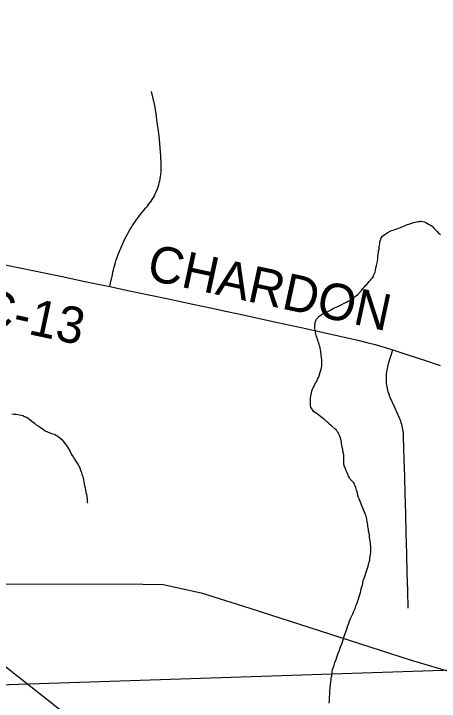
# Model space of a CAD drawing. Extents: x 103424 to 290657, y 38711 to 110967.
# Drawn here: x 214250.742 to 214251.073, y 40213.806 to 40214.342 of the extents above; entities that cross this region are included whole.
import ezdxf

# ---------------------------------------------------------------- set-up
doc = ezdxf.new("R2010")
doc.units = 0
for name, color, linetype in [('GM_X_Corporation', 7, 'Continuous'), ('GM_X_County_Road', 7, 'Continuous'), ('GM_X_County_Road_Text', 7, 'Continuous'), ('GM_X_Minor_River', 7, 'Continuous'), ('GM_X_Rail_Line', 7, 'Continuous'), ('GM_X_Township_Road', 7, 'Continuous'), ('SH_Text', 7, 'Continuous')]:
    doc.layers.add(name, color=color, linetype=linetype)

msp = doc.modelspace()

# ---------------------------------------------------------------- linework, layer by layer
at = {"layer": 'GM_X_Corporation'}
msp.add_lwpolyline([(214252.9169, 40215.10125), (214250.58101, 40215.10125), (214250.58214, 40215.03695), (214250.58213, 40215.03302), (214250.59416, 40214.26814), (214250.59475, 40214.23045), (214250.59525, 40214.19876), (214250.59563, 40214.17445), (214250.60357, 40213.81454), (214251.4935, 40213.84402), (214251.49479, 40213.84407), (214251.89403, 40213.85729), (214251.9103, 40213.85774), (214252.15851, 40213.8645), (214252.94541, 40213.88639), (214252.94345, 40213.98349), (214252.94211, 40214.05193), (214252.9379, 40214.25624), (214252.93476, 40214.40518), (214252.93118, 40214.55366), (214252.92091, 40214.97111)], close=True, dxfattribs=at)
msp.add_lwpolyline([(214251.79815, 40211.42687), (214251.40069, 40211.41803), (214250.88437, 40211.40655), (214250.64868, 40211.4013), (214250.64645, 40211.51835), (214250.64495, 40211.59711), (214250.64494, 40211.59748), (214250.64324, 40211.6866), (214250.63221, 40212.16721), (214250.62604, 40212.52198), (214250.60368, 40213.80815), (214250.60357, 40213.81454), (214251.4935, 40213.84402)], dxfattribs=at)
at = {"layer": 'GM_X_County_Road'}
msp.add_lwpolyline([(214250.73488, 40214.14629), (214250.75009, 40214.14312), (214250.7653, 40214.13995), (214250.7805, 40214.13678), (214250.79571, 40214.13361), (214250.80608, 40214.13145), (214250.81644, 40214.12929), (214250.83164, 40214.12606), (214250.84683, 40214.12284), (214250.86203, 40214.11962), (214250.87153, 40214.1176), (214250.88103, 40214.11559), (214250.89622, 40214.11233), (214250.9065, 40214.11012), (214250.91678, 40214.10791), (214250.93197, 40214.10462), (214250.94715, 40214.10133), (214250.95695, 40214.09921), (214250.96675, 40214.09708), (214250.97969, 40214.09422), (214250.9947, 40214.09082), (214251.0097, 40214.08743), (214251.01683, 40214.08578), (214251.02309, 40214.08423), (214251.03709, 40214.07994), (214251.0494, 40214.07584), (214251.0617, 40214.07178), (214251.074, 40214.06772)], dxfattribs=at)
at = {"layer": 'GM_X_Minor_River'}
for points in [[(214251.0278, 40214.16732), (214251.02892, 40214.16848), (214251.03023, 40214.16964), (214251.03117, 40214.17023), (214251.03267, 40214.17121), (214251.03492, 40214.17239), (214251.03605, 40214.17298), (214251.03719, 40214.17338), (214251.03851, 40214.17378), (214251.04021, 40214.17438), (214251.04417, 40214.17579), (214251.04568, 40214.17638), (214251.04774, 40214.17756), (214251.05096, 40214.17838), (214251.05303, 40214.17918), (214251.05436, 40214.17939), (214251.0553, 40214.17979), (214251.05682, 40214.18001), (214251.05795, 40214.18003), (214251.0589, 40214.18023), (214251.06042, 40214.18007), (214251.06175, 40214.1799), (214251.06272, 40214.17916), (214251.06406, 40214.17842), (214251.0654, 40214.17769), (214251.06636, 40214.17713), (214251.06751, 40214.17639), (214251.06887, 40214.1749), (214251.07042, 40214.1734), (214251.07158, 40214.17228), (214251.07255, 40214.17097), (214251.07409, 40214.16986)], [(214250.97301, 40214.03516), (214250.9728, 40214.0363), (214250.97278, 40214.03763), (214250.97276, 40214.03858), (214250.97274, 40214.03972), (214250.97271, 40214.04124), (214250.97288, 40214.04257), (214250.97305, 40214.04372), (214250.97322, 40214.04486), (214250.97357, 40214.0462), (214250.97392, 40214.04791), (214250.97447, 40214.04925), (214250.97502, 40214.05041), (214250.97556, 40214.05175), (214250.9763, 40214.05328), (214250.97685, 40214.05424), (214250.9774, 40214.0552), (214250.97795, 40214.05616), (214250.97832, 40214.05712), (214250.97905, 40214.05827), (214250.9796, 40214.0598), (214250.98031, 40214.06248), (214250.98121, 40214.06496), (214250.98155, 40214.06725), (214250.9817, 40214.06935), (214250.98167, 40214.07106), (214250.98165, 40214.07239), (214250.98144, 40214.07371), (214250.98078, 40214.07846), (214250.98056, 40214.07997), (214250.98035, 40214.08149), (214250.97994, 40214.08319), (214250.97954, 40214.08414), (214250.97894, 40214.08565), (214250.97873, 40214.08678), (214250.97833, 40214.08792), (214250.97793, 40214.08905), (214250.97753, 40214.09037), (214250.97732, 40214.09151), (214250.97692, 40214.09245), (214250.97671, 40214.09378), (214250.97649, 40214.09549), (214250.97628, 40214.09663), (214250.97607, 40214.09776), (214250.97623, 40214.0991), (214250.9764, 40214.10062), (214250.97657, 40214.10157), (214250.97693, 40214.10253), (214250.97748, 40214.10387), (214250.97952, 40214.10619), (214250.98196, 40214.10775), (214250.98422, 40214.10912), (214250.98629, 40214.10992), (214250.98799, 40214.11071), (214250.98912, 40214.1113), (214250.99043, 40214.11209), (214250.99212, 40214.11307), (214250.9942, 40214.11368), (214250.99571, 40214.11446), (214250.99721, 40214.11544), (214250.99909, 40214.11642), (214251.00078, 40214.11722), (214251.0021, 40214.11781), (214251.00342, 40214.1184), (214251.00436, 40214.1188), (214251.0053, 40214.11958), (214251.00661, 40214.12055), (214251.00792, 40214.12172), (214251.0096, 40214.12308), (214251.01277, 40214.12656), (214251.0137, 40214.12771), (214251.01481, 40214.12906), (214251.01575, 40214.13003), (214251.01668, 40214.131), (214251.01761, 40214.13197), (214251.01854, 40214.13312), (214251.01947, 40214.13428), (214251.0204, 40214.13525), (214251.02114, 40214.13621), (214251.02188, 40214.13737), (214251.02224, 40214.13832), (214251.02279, 40214.13947), (214251.02315, 40214.14062), (214251.0235, 40214.14215), (214251.02385, 40214.14386), (214251.0242, 40214.14577), (214251.02473, 40214.14768), (214251.02508, 40214.1494), (214251.02524, 40214.15092), (214251.0254, 40214.15283), (214251.02556, 40214.15454), (214251.02572, 40214.15607), (214251.02589, 40214.15721), (214251.02625, 40214.15855), (214251.02623, 40214.1595), (214251.0264, 40214.16045), (214251.02657, 40214.16159), (214251.02674, 40214.16274), (214251.02691, 40214.16407), (214251.02726, 40214.1656), (214251.0278, 40214.16732)], [(214251.01204, 40213.89213), (214251.01239, 40213.89366), (214251.01274, 40213.89518), (214251.01329, 40213.89633), (214251.01365, 40213.89767), (214251.01399, 40213.89996), (214251.01471, 40213.90187), (214251.01544, 40213.90398), (214251.01597, 40213.90589), (214251.01651, 40213.90742), (214251.01706, 40213.90895), (214251.01741, 40213.91048), (214251.01795, 40213.9122), (214251.0183, 40213.91353), (214251.01866, 40213.91468), (214251.01902, 40213.91602), (214251.01918, 40213.91754), (214251.01951, 40213.92021), (214251.01985, 40213.92231), (214251.01982, 40213.92402), (214251.0198, 40213.92554), (214251.01977, 40213.92687), (214251.01956, 40213.9282), (214251.01953, 40213.92953), (214251.01932, 40213.93085), (214251.0191, 40213.93237), (214251.01889, 40213.93389), (214251.01867, 40213.93521), (214251.01845, 40213.93711), (214251.01804, 40213.93844), (214251.01802, 40213.93977), (214251.01781, 40213.94109), (214251.0176, 40213.94223), (214251.01739, 40213.94337), (214251.01717, 40213.94488), (214251.01696, 40213.94621), (214251.01674, 40213.94773), (214251.01633, 40213.94924), (214251.01612, 40213.95038), (214251.01572, 40213.95132), (214251.01532, 40213.95265), (214251.01473, 40213.95378), (214251.01414, 40213.9551), (214251.01354, 40213.95661), (214251.01294, 40213.95831), (214251.01234, 40213.95982), (214251.01075, 40213.96378), (214251.01016, 40213.96491), (214251.00976, 40213.96642), (214251.00934, 40213.96851), (214251.00854, 40213.97059), (214251.00813, 40213.97248), (214251.00753, 40213.97399), (214251.00714, 40213.97493), (214251.00654, 40213.97625), (214251.00538, 40213.97756), (214251.00383, 40213.97906), (214251.00324, 40213.98019), (214251.00246, 40213.9815), (214251.00187, 40213.98263), (214251.00128, 40213.98395), (214251.00068, 40213.98565), (214251.00008, 40213.98716), (214250.99967, 40213.98868), (214250.99909, 40213.98962), (214250.99887, 40213.99133), (214250.99885, 40213.99228), (214250.99883, 40213.99342), (214250.9988, 40213.99513), (214250.99877, 40213.99646), (214250.99875, 40213.99798), (214250.99853, 40213.99949), (214250.99812, 40214.00101), (214250.99791, 40214.00214), (214250.9977, 40214.00309), (214250.99749, 40214.00423), (214250.99728, 40214.00556), (214250.99707, 40214.00669), (214250.99686, 40214.00802), (214250.99664, 40214.00935), (214250.99623, 40214.01105), (214250.99563, 40214.01275), (214250.99485, 40214.01426), (214250.99426, 40214.01539), (214250.99367, 40214.01633), (214250.99308, 40214.01727), (214250.99212, 40214.0182), (214250.98922, 40214.02081), (214250.98826, 40214.02155), (214250.98671, 40214.02305), (214250.98536, 40214.02416), (214250.98401, 40214.02528), (214250.9819, 40214.02695), (214250.98074, 40214.02769), (214250.97901, 40214.02918), (214250.97804, 40214.02993), (214250.9767, 40214.03085), (214250.97554, 40214.03159), (214250.97457, 40214.03291), (214250.97379, 40214.03403), (214250.97301, 40214.03516)], [(214250.73991, 40214.03004), (214250.74182, 40214.02988), (214250.74353, 40214.02973), (214250.74467, 40214.02956), (214250.74581, 40214.02939), (214250.74753, 40214.02904), (214250.74867, 40214.02868), (214250.75002, 40214.02794), (214250.75154, 40214.0274), (214250.7527, 40214.02666), (214250.75404, 40214.02573), (214250.75559, 40214.02443), (214250.75732, 40214.02294), (214250.75886, 40214.02182), (214250.76059, 40214.02071), (214250.76213, 40214.0196), (214250.76405, 40214.0183), (214250.76598, 40214.01682), (214250.76789, 40214.0159), (214250.76961, 40214.01517), (214250.77095, 40214.01482), (214250.7721, 40214.01446), (214250.77305, 40214.01409), (214250.77401, 40214.01373), (214250.77497, 40214.01318), (214250.77593, 40214.01262), (214250.77766, 40214.01113), (214250.77882, 40214.0102), (214250.7827, 40214.00533), (214250.78407, 40214.00326), (214250.78545, 40214.00063), (214250.78663, 40213.99837), (214250.7878, 40213.99649), (214250.78897, 40213.99461), (214250.78995, 40213.9931), (214250.79092, 40213.9916), (214250.79171, 40213.99028), (214250.7923, 40213.98915), (214250.79308, 40213.98783), (214250.79368, 40213.98613), (214250.79429, 40213.98424), (214250.79469, 40213.98273), (214250.79529, 40213.98122), (214250.79569, 40213.9799), (214250.79591, 40213.97857), (214250.79612, 40213.97705), (214250.79653, 40213.97554), (214250.79675, 40213.97383), (214250.79716, 40213.97232), (214250.79756, 40213.9708), (214250.79779, 40213.96872), (214250.7982, 40213.96739), (214250.79864, 40213.9636)], [(214250.79864, 40213.9636), (214250.79869, 40213.96132), (214250.79888, 40213.96075), (214250.7987, 40213.96075)], [(214250.98741, 40213.80442), (214250.98757, 40213.80614), (214250.98773, 40213.80785), (214250.9877, 40213.80956), (214250.98786, 40213.81089), (214250.98801, 40213.81299), (214250.98799, 40213.81413), (214250.98815, 40213.81603), (214250.98848, 40213.81889), (214250.98863, 40213.82079), (214250.98879, 40213.8227), (214250.98895, 40213.82441), (214250.98931, 40213.82556), (214250.98948, 40213.8267), (214250.98965, 40213.82785), (214250.98982, 40213.82899), (214250.98998, 40213.83033), (214250.99052, 40213.83205), (214250.99124, 40213.83415), (214250.99178, 40213.83606), (214250.99269, 40213.83836), (214250.99341, 40213.84027), (214250.99395, 40213.84199), (214250.99468, 40213.84391), (214250.9954, 40213.84582), (214250.99631, 40213.84831), (214250.99721, 40213.8508), (214250.99793, 40213.85309), (214250.99883, 40213.85577), (214250.99992, 40213.85864), (214251.00082, 40213.86132), (214251.00153, 40213.86418), (214251.00244, 40213.8661), (214251.00299, 40213.86763), (214251.00353, 40213.86916), (214251.00426, 40213.87089), (214251.00499, 40213.87242), (214251.00572, 40213.87414), (214251.00663, 40213.87625), (214251.00754, 40213.87836), (214251.00826, 40213.88027), (214251.009, 40213.88181), (214251.00917, 40213.88276), (214251.01043, 40213.8864), (214251.01079, 40213.88773), (214251.01133, 40213.88926), (214251.01169, 40213.8906), (214251.01204, 40213.89213)]]:
    msp.add_lwpolyline(points, dxfattribs=at)
at = {"layer": 'GM_X_Rail_Line'}
msp.add_lwpolyline([(214250.20337, 40213.92695), (214250.21589, 40213.90672), (214250.23403, 40213.88438), (214250.25368, 40213.86975), (214250.27696, 40213.86083), (214250.29849, 40213.85388), (214250.32059, 40213.85472), (214250.34903, 40213.85971), (214250.42894, 40213.87798), (214250.46672, 40213.88659), (214250.49075, 40213.89126), (214250.53021, 40213.89703), (214250.82625, 40213.89754), (214250.85805, 40213.89686), (214250.88767, 40213.89049), (214250.92544, 40213.87842), (214251.05049, 40213.83827), (214251.08557, 40213.82785), (214251.11041, 40213.81597), (214251.13533, 40213.79782), (214251.25098, 40213.71343), (214251.49922, 40213.53478)], dxfattribs=at)
at = {"layer": 'GM_X_Township_Road'}
for points in [[(214250.81644, 40214.12929), (214250.81701, 40214.13206), (214250.81839, 40214.13856), (214250.81879, 40214.1405), (214250.81927, 40214.14243), (214250.81974, 40214.14435), (214250.82029, 40214.14627), (214250.82083, 40214.14817), (214250.82143, 40214.15007), (214250.82204, 40214.15195), (214250.82271, 40214.15382), (214250.8234, 40214.15568), (214250.82411, 40214.15753), (214250.82487, 40214.15937), (214250.82565, 40214.16119), (214250.82648, 40214.163), (214250.82733, 40214.16479), (214250.82821, 40214.16657), (214250.82911, 40214.16834), (214250.83006, 40214.17008), (214250.83103, 40214.17181), (214250.83203, 40214.17352), (214250.83307, 40214.17522), (214250.83414, 40214.1769), (214250.83523, 40214.17856), (214250.83635, 40214.1802), (214250.83748, 40214.18181), (214250.83867, 40214.18341), (214250.83988, 40214.18499), (214250.84111, 40214.18655), (214250.84237, 40214.18808), (214250.84457, 40214.19066), (214250.84566, 40214.19192), (214250.84668, 40214.19321), (214250.84768, 40214.19454), (214250.8486, 40214.1959), (214250.8495, 40214.19729), (214250.85033, 40214.19872), (214250.85112, 40214.20017), (214250.85187, 40214.20165), (214250.85256, 40214.20316), (214250.85349, 40214.20546), (214250.85403, 40214.20702), (214250.85453, 40214.20859), (214250.85498, 40214.21018), (214250.85536, 40214.2118), (214250.85569, 40214.21341), (214250.85598, 40214.21505), (214250.85619, 40214.21668), (214250.85641, 40214.21916), (214250.85648, 40214.22081), (214250.85643, 40214.2244), (214250.85606, 40214.231), (214250.85556, 40214.23759), (214250.85508, 40214.24425), (214250.85437, 40214.25062), (214250.85339, 40214.25732), (214250.85243, 40214.26387), (214250.85136, 40214.2704), (214250.84901, 40214.28136)], [(214251.04887, 40213.87852), (214251.04857, 40213.8921), (214251.04827, 40213.90568), (214251.04785, 40213.92121), (214251.04744, 40213.93674), (214251.04702, 40213.95226), (214251.0466, 40213.96779), (214251.04624, 40213.98124), (214251.04588, 40213.99469), (214251.04565, 40214.00353), (214251.04542, 40214.01238), (214251.04533, 40214.01402), (214251.04521, 40214.01534), (214251.04505, 40214.01665), (214251.04486, 40214.01795), (214251.0446, 40214.01926), (214251.04429, 40214.02054), (214251.04396, 40214.02182), (214251.04356, 40214.02308), (214251.04313, 40214.02434), (214251.04266, 40214.02557), (214251.04214, 40214.02679), (214251.03843, 40214.03512), (214251.03473, 40214.04344), (214251.03426, 40214.04468), (214251.03381, 40214.04593), (214251.03343, 40214.04719), (214251.03307, 40214.04847), (214251.03277, 40214.04976), (214251.03251, 40214.05106), (214251.03229, 40214.05236), (214251.03213, 40214.05368), (214251.03201, 40214.05499), (214251.03194, 40214.05632), (214251.03199, 40214.06028), (214251.03211, 40214.0616), (214251.03225, 40214.06292), (214251.03247, 40214.06422), (214251.0327, 40214.06552), (214251.03299, 40214.06681), (214251.03334, 40214.06809), (214251.03373, 40214.06936), (214251.03709, 40214.07994)]]:
    msp.add_lwpolyline(points, dxfattribs=at)
at = {"layer": 'SH_Text'}
msp.add_line((214234.64719, 40226.47703), (214265.04189, 40202.58867), dxfattribs=at)

# ---------------------------------------------------------------- texts
at = {"layer": 'GM_X_County_Road_Text'}
for s, rotation, p in [('CHARDON', 347.8475, (214250.84419, 40214.13496)), ('C-13', 347.9529, (214250.71281, 40214.10076))]:
    msp.add_text(s, height=0.028409, rotation=rotation, dxfattribs=at).set_placement(p)

doc.saveas('drawing.dxf')
